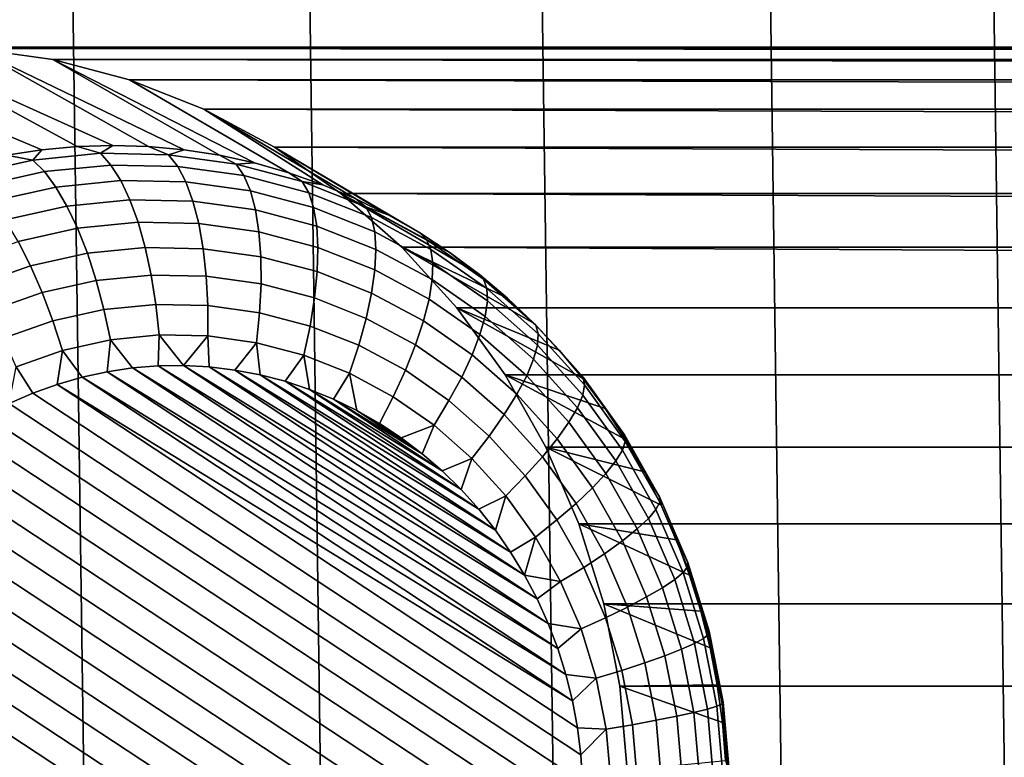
# Model space of a CAD drawing. Header units: metres. Extents: x -22 to 239, y -22 to 22.
# Tile 251 of 325: x 213 to 214.321, y 5.31 to 6.3. Entities that reach past the tile are written whole.
import ezdxf

# ---------------------------------------------------------------- set-up
doc = ezdxf.new("R2010")
doc.units = ezdxf.units.M
doc.layers.add('solid_10_151_033_XXX', color=7, linetype='CONTINUOUS')

msp = doc.modelspace()

# ---------------------------------------------------------------- linework, layer by layer
at = {"layer": 'solid_10_151_033_XXX'}
for points in [[(213.318314, -11.408838, 229.399719), (212.997879, 11.603481, 229.283081), (212.672134, 11.787946, 229.16452), (212.997879, -11.603481, 229.283081)], [(213.633255, -11.204146, 229.514343), (213.318314, 11.408838, 229.399719), (212.997879, 11.603481, 229.283081), (213.318314, -11.408838, 229.399719)], [(213.942337, -10.98961, 229.626846), (213.633255, 11.204146, 229.514343), (213.318314, 11.408838, 229.399719), (213.633255, -11.204146, 229.514343)], [(214.245285, -10.76545, 229.737106), (213.942337, 10.98961, 229.626846), (213.633255, 11.204146, 229.514343), (213.942337, -10.98961, 229.626846)], [(214.54187, -10.531833, 229.845047), (214.245285, 10.76545, 229.737106), (213.942337, 10.98961, 229.626846), (214.245285, -10.76545, 229.737106)], [(214.831848, -10.288918, 229.950592), (214.54187, 10.531833, 229.845047), (214.245285, 10.76545, 229.737106), (214.54187, -10.531833, 229.845047)], [(230.007507, 6.262797, 190.565781), (209.451569, 6.391063, 183.08403), (214.437057, 6.421983, 184.898605), (233.388245, 6.391066, 191.796265)], [(230.007507, 6.262797, 190.565781), (212.832291, 6.262797, 184.314514), (209.451569, 6.391063, 183.08403)], [(213.077057, 6.129403, 183.603241), (213.029327, 6.124959, 183.585861), (212.726379, 6.252228, 184.275955), (212.832291, 6.262797, 184.314514)], [(213.029327, 6.124959, 183.585861), (212.981934, 6.117571, 183.568619), (212.726379, 6.252228, 184.275955)], [(229.901291, 6.260681, 190.527115), (212.938507, 6.260681, 184.35318), (212.832291, 6.262797, 184.314514)], [(213.172821, 6.129403, 183.638092), (213.124939, 6.130886, 183.620667), (212.832291, 6.262797, 184.314514), (212.938507, 6.260681, 184.35318)], [(230.007507, 6.262797, 190.565781), (229.901291, 6.260681, 190.527115), (212.832291, 6.262797, 184.314514)], [(213.124939, 6.130886, 183.620667), (213.077057, 6.129403, 183.603241), (212.832291, 6.262797, 184.314514)], [(229.795761, 6.245895, 190.488708), (213.044037, 6.245895, 184.391586), (212.938507, 6.260681, 184.35318)], [(213.267944, 6.117571, 183.672714), (213.220535, 6.124959, 183.655457), (212.938507, 6.260681, 184.35318), (213.044037, 6.245895, 184.391586)], [(229.901291, 6.260681, 190.527115), (229.795761, 6.245895, 190.488708), (212.938507, 6.260681, 184.35318)], [(213.220535, 6.124959, 183.655457), (213.172821, 6.129403, 183.638092), (212.938507, 6.260681, 184.35318)], [(229.692688, 6.218688, 190.451187), (213.147125, 6.218688, 184.429108), (213.044037, 6.245895, 184.391586)], [(213.36113, 6.094068, 183.706635), (213.31485, 6.107262, 183.689789), (213.044037, 6.245895, 184.391586), (213.147125, 6.218688, 184.429108)], [(229.795761, 6.245895, 190.488708), (229.692688, 6.218688, 190.451187), (213.044037, 6.245895, 184.391586)], [(213.31485, 6.107262, 183.689789), (213.267944, 6.117571, 183.672714), (213.044037, 6.245895, 184.391586)], [(229.592911, 6.179294, 190.414886), (213.246887, 6.179294, 184.465408), (213.147125, 6.218688, 184.429108)], [(213.36113, 6.094068, 183.706635), (213.147125, 6.218688, 184.429108), (213.246887, 6.179294, 184.465408), (213.406601, 6.078033, 183.723175)], [(229.692688, 6.218688, 190.451187), (229.592911, 6.179294, 190.414886), (213.147125, 6.218688, 184.429108)], [(229.498032, 6.12832, 190.380341), (213.341782, 6.12832, 184.499954), (213.246887, 6.179294, 184.465408)], [(213.451126, 6.059211, 183.73938), (213.246887, 6.179294, 184.465408), (213.341782, 6.12832, 184.499954), (213.494537, 6.037667, 183.755188)], [(229.592911, 6.179294, 190.414886), (229.498032, 6.12832, 190.380341), (213.246887, 6.179294, 184.465408)], [(213.451126, 6.059211, 183.73938), (213.406601, 6.078033, 183.723175), (213.246887, 6.179294, 184.465408)], [(213.017502, 6.111084, 183.538345), (212.981934, 6.117571, 183.568619), (213.029327, 6.124959, 183.585861)], [(213.108383, 6.120154, 183.571426), (213.017502, 6.111084, 183.538345), (213.029327, 6.124959, 183.585861), (213.077057, 6.129403, 183.603241)], [(213.122223, 6.104468, 183.535126), (213.03299, 6.095563, 183.50264), (213.017502, 6.111084, 183.538345), (213.108383, 6.120154, 183.571426)], [(213.108383, 6.120154, 183.571426), (213.077057, 6.129403, 183.603241), (213.124939, 6.130886, 183.620667)], [(213.199661, 6.118338, 183.604645), (213.108383, 6.120154, 183.571426), (213.124939, 6.130886, 183.620667), (213.172821, 6.129403, 183.638092)], [(213.211838, 6.102684, 183.567734), (213.122223, 6.104468, 183.535126), (213.108383, 6.120154, 183.571426), (213.199661, 6.118338, 183.604645)], [(213.199661, 6.118338, 183.604645), (213.172821, 6.129403, 183.638092), (213.220535, 6.124959, 183.655457)], [(213.290161, 6.105658, 183.637589), (213.199661, 6.118338, 183.604645), (213.220535, 6.124959, 183.655457), (213.267944, 6.117571, 183.672714)], [(229.409103, 6.066358, 190.347977), (213.43071, 6.066358, 184.532318), (213.341782, 6.12832, 184.499954)], [(213.577469, 5.98671, 183.78537), (213.536697, 6.013472, 183.770538), (213.341782, 6.12832, 184.499954), (213.43071, 6.066358, 184.532318)], [(229.498032, 6.12832, 190.380341), (229.409103, 6.066358, 190.347977), (213.341782, 6.12832, 184.499954)], [(213.536697, 6.013472, 183.770538), (213.494537, 6.037667, 183.755188), (213.341782, 6.12832, 184.499954)], [(213.017502, 6.111084, 183.538345), (212.928146, 6.091243, 183.505814), (212.935013, 6.107262, 183.551544), (212.981934, 6.117571, 183.568619)], [(213.03299, 6.095563, 183.50264), (212.945251, 6.076081, 183.470703), (212.928146, 6.091243, 183.505814), (213.017502, 6.111084, 183.538345)], [(213.300705, 6.090235, 183.600082), (213.211838, 6.102684, 183.567734), (213.199661, 6.118338, 183.604645), (213.290161, 6.105658, 183.637589)], [(213.290161, 6.105658, 183.637589), (213.267944, 6.117571, 183.672714), (213.31485, 6.107262, 183.689789)], [(213.378754, 6.082274, 183.66983), (213.290161, 6.105658, 183.637589), (213.31485, 6.107262, 183.689789), (213.36113, 6.094068, 183.706635)], [(213.387695, 6.067275, 183.631744), (213.300705, 6.090235, 183.600082), (213.290161, 6.105658, 183.637589), (213.378754, 6.082274, 183.66983)], [(213.048325, 6.074841, 183.46962), (212.962753, 6.05584, 183.438477), (212.945251, 6.076081, 183.470703), (213.03299, 6.095563, 183.50264)], [(213.135376, 6.083528, 183.501297), (213.048325, 6.074841, 183.46962), (213.03299, 6.095563, 183.50264), (213.122223, 6.104468, 183.535126)], [(213.222778, 6.081788, 183.533112), (213.135376, 6.083528, 183.501297), (213.122223, 6.104468, 183.535126), (213.211838, 6.102684, 183.567734)], [(213.309448, 6.069644, 183.564667), (213.222778, 6.081788, 183.533112), (213.211838, 6.102684, 183.567734), (213.300705, 6.090235, 183.600082)], [(213.378754, 6.082274, 183.66983), (213.36113, 6.094068, 183.706635), (213.406601, 6.078033, 183.723175)], [(213.147568, 6.05774, 183.470612), (213.063232, 6.049325, 183.439926), (213.048325, 6.074841, 183.46962), (213.135376, 6.083528, 183.501297)], [(213.232254, 6.056055, 183.501434), (213.147568, 6.05774, 183.470612), (213.135376, 6.083528, 183.501297), (213.222778, 6.081788, 183.533112)], [(213.316223, 6.04429, 183.532013), (213.232254, 6.056055, 183.501434), (213.222778, 6.081788, 183.533112), (213.309448, 6.069644, 183.564667)], [(213.394302, 6.04725, 183.595551), (213.309448, 6.069644, 183.564667), (213.300705, 6.090235, 183.600082), (213.387695, 6.067275, 183.631744)], [(213.46434, 6.048481, 183.700989), (213.378754, 6.082274, 183.66983), (213.406601, 6.078033, 183.723175), (213.451126, 6.059211, 183.73938)], [(213.471725, 6.034094, 183.662338), (213.387695, 6.067275, 183.631744), (213.378754, 6.082274, 183.66983), (213.46434, 6.048481, 183.700989)], [(213.063232, 6.049325, 183.439926), (212.980316, 6.030913, 183.409744), (212.962753, 6.05584, 183.438477), (213.048325, 6.074841, 183.46962)], [(213.398438, 6.022592, 183.561935), (213.316223, 6.04429, 183.532013), (213.309448, 6.069644, 183.564667), (213.394302, 6.04725, 183.595551)], [(213.476257, 6.014887, 183.625381), (213.394302, 6.04725, 183.595551), (213.387695, 6.067275, 183.631744), (213.471725, 6.034094, 183.662338)], [(229.327164, 5.994111, 190.318146), (213.51265, 5.994111, 184.562149), (213.43071, 6.066358, 184.532318)], [(213.654297, 5.92585, 183.813339), (213.616714, 5.957469, 183.799652), (213.43071, 6.066358, 184.532318), (213.51265, 5.994111, 184.562149)], [(229.409103, 6.066358, 190.347977), (229.327164, 5.994111, 190.318146), (213.43071, 6.066358, 184.532318)], [(213.616714, 5.957469, 183.799652), (213.577469, 5.98671, 183.78537), (213.43071, 6.066358, 184.532318)], [(213.158569, 6.02761, 183.443665), (213.077408, 6.01951, 183.414124), (213.063232, 6.049325, 183.439926), (213.147568, 6.05774, 183.470612)], [(213.240082, 6.025988, 183.473328), (213.158569, 6.02761, 183.443665), (213.147568, 6.05774, 183.470612), (213.232254, 6.056055, 183.501434)], [(213.320908, 6.014664, 183.502762), (213.240082, 6.025988, 183.473328), (213.232254, 6.056055, 183.501434), (213.316223, 6.04429, 183.532013)], [(213.46434, 6.048481, 183.700989), (213.451126, 6.059211, 183.73938), (213.494537, 6.037667, 183.755188)], [(213.077408, 6.01951, 183.414124), (212.997589, 6.00179, 183.385071), (212.980316, 6.030913, 183.409744), (213.063232, 6.049325, 183.439926)], [(213.40004, 5.99378, 183.531555), (213.320908, 6.014664, 183.502762), (213.316223, 6.04429, 183.532013), (213.398438, 6.022592, 183.561935)], [(213.477859, 5.991235, 183.590836), (213.398438, 6.022592, 183.561935), (213.394302, 6.04725, 183.595551), (213.476257, 6.014887, 183.625381)], [(213.545837, 6.004703, 183.730637), (213.46434, 6.048481, 183.700989), (213.494537, 6.037667, 183.755188), (213.536697, 6.013472, 183.770538)], [(213.551743, 5.991109, 183.691452), (213.471725, 6.034094, 183.662338), (213.46434, 6.048481, 183.700989), (213.545837, 6.004703, 183.730637)], [(213.168182, 5.993724, 183.420975), (213.090561, 5.985979, 183.392731), (213.077408, 6.01951, 183.414124), (213.158569, 6.02761, 183.443665)], [(213.246124, 5.992173, 183.449341), (213.168182, 5.993724, 183.420975), (213.158569, 6.02761, 183.443665), (213.240082, 6.025988, 183.473328)], [(213.32341, 5.981345, 183.477478), (213.246124, 5.992173, 183.449341), (213.240082, 6.025988, 183.473328), (213.320908, 6.014664, 183.502762)], [(213.554306, 5.972961, 183.653778), (213.476257, 6.014887, 183.625381), (213.471725, 6.034094, 183.662338), (213.551743, 5.991109, 183.691452)], [(213.090561, 5.985979, 183.392731), (213.014252, 5.969035, 183.36496), (212.997589, 6.00179, 183.385071), (213.077408, 6.01951, 183.414124)], [(213.399063, 5.961377, 183.50502), (213.32341, 5.981345, 183.477478), (213.320908, 6.014664, 183.502762), (213.40004, 5.99378, 183.531555)], [(213.476471, 5.963599, 183.559372), (213.40004, 5.99378, 183.531555), (213.398438, 6.022592, 183.561935), (213.477859, 5.991235, 183.590836)], [(213.553467, 5.950613, 183.618347), (213.477859, 5.991235, 183.590836), (213.476257, 6.014887, 183.625381), (213.554306, 5.972961, 183.653778)], [(213.545837, 6.004703, 183.730637), (213.536697, 6.013472, 183.770538), (213.577469, 5.98671, 183.78537)], [(213.014252, 5.969035, 183.36496), (212.940216, 5.943106, 183.338013), (212.920151, 5.974671, 183.356888), (212.997589, 6.00179, 183.385071)], [(213.622208, 5.951491, 183.758438), (213.545837, 6.004703, 183.730637), (213.577469, 5.98671, 183.78537)], [(213.626724, 5.938861, 183.71875), (213.551743, 5.991109, 183.691452), (213.545837, 6.004703, 183.730637), (213.622208, 5.951491, 183.758438)], [(213.176193, 5.956743, 183.403), (213.102463, 5.949386, 183.37616), (213.090561, 5.985979, 183.392731), (213.168182, 5.993724, 183.420975)], [(213.250229, 5.955269, 183.429947), (213.176193, 5.956743, 183.403), (213.168182, 5.993724, 183.420975), (213.246124, 5.992173, 183.449341)], [(213.323654, 5.944983, 183.456665), (213.250229, 5.955269, 183.429947), (213.246124, 5.992173, 183.449341), (213.32341, 5.981345, 183.477478)], [(213.472153, 5.932519, 183.531616), (213.399063, 5.961377, 183.50502), (213.40004, 5.99378, 183.531555), (213.476471, 5.963599, 183.559372)], [(213.549255, 5.924501, 183.585861), (213.476471, 5.963599, 183.559372), (213.477859, 5.991235, 183.590836), (213.553467, 5.950613, 183.618347)], [(229.253479, 5.912714, 190.291336), (213.586334, 5.912714, 184.588959), (213.51265, 5.994111, 184.562149)], [(213.723953, 5.855912, 183.838684), (213.690079, 5.89196, 183.826355), (213.51265, 5.994111, 184.562149), (213.586334, 5.912714, 184.588959)], [(229.327164, 5.994111, 190.318146), (229.253479, 5.912714, 190.291336), (213.51265, 5.994111, 184.562149)], [(213.690079, 5.89196, 183.826355), (213.654297, 5.92585, 183.813339), (213.51265, 5.994111, 184.562149)], [(213.627441, 5.922, 183.680405), (213.554306, 5.972961, 183.653778), (213.551743, 5.991109, 183.691452), (213.626724, 5.938861, 183.71875)], [(213.622208, 5.951491, 183.758438), (213.577469, 5.98671, 183.78537), (213.616714, 5.957469, 183.799652)], [(213.102463, 5.949386, 183.37616), (213.029968, 5.93329, 183.349777), (213.014252, 5.969035, 183.36496), (213.090561, 5.985979, 183.392731)], [(213.395523, 5.926014, 183.482834), (213.323654, 5.944983, 183.456665), (213.32341, 5.981345, 183.477478), (213.399063, 5.961377, 183.50502)], [(213.029968, 5.93329, 183.349777), (212.959641, 5.908657, 183.324173), (212.940216, 5.943106, 183.338013), (213.014252, 5.969035, 183.36496)], [(213.464951, 5.8986, 183.508102), (213.395523, 5.926014, 183.482834), (213.399063, 5.961377, 183.50502), (213.472153, 5.932519, 183.531616)], [(213.541733, 5.895135, 183.556946), (213.472153, 5.932519, 183.531616), (213.476471, 5.963599, 183.559372), (213.549255, 5.924501, 183.585861)], [(213.624329, 5.901237, 183.64415), (213.553467, 5.950613, 183.618347), (213.554306, 5.972961, 183.653778), (213.627441, 5.922, 183.680405)], [(213.112869, 5.910443, 183.364746), (213.044449, 5.895249, 183.339828), (213.029968, 5.93329, 183.349777), (213.102463, 5.949386, 183.37616)], [(213.182465, 5.917388, 183.390076), (213.112869, 5.910443, 183.364746), (213.102463, 5.949386, 183.37616), (213.176193, 5.956743, 183.403)], [(213.252365, 5.915998, 183.415512), (213.182465, 5.917388, 183.390076), (213.176193, 5.956743, 183.403), (213.250229, 5.955269, 183.429947)], [(213.321671, 5.906288, 183.440735), (213.252365, 5.915998, 183.415512), (213.250229, 5.955269, 183.429947), (213.323654, 5.944983, 183.456665)], [(213.617462, 5.876978, 183.610687), (213.549255, 5.924501, 183.585861), (213.553467, 5.950613, 183.618347), (213.624329, 5.901237, 183.64415)], [(213.622208, 5.951491, 183.758438), (213.616714, 5.957469, 183.799652), (213.654297, 5.92585, 183.813339)], [(213.692505, 5.889513, 183.784027), (213.622208, 5.951491, 183.758438), (213.654297, 5.92585, 183.813339)], [(213.695755, 5.878007, 183.743866), (213.626724, 5.938861, 183.71875), (213.622208, 5.951491, 183.758438), (213.692505, 5.889513, 183.784027)], [(213.389511, 5.888381, 183.465424), (213.321671, 5.906288, 183.440735), (213.323654, 5.944983, 183.456665), (213.395523, 5.926014, 183.482834)], [(213.694763, 5.862645, 183.70491), (213.627441, 5.922, 183.680405), (213.626724, 5.938861, 183.71875), (213.695755, 5.878007, 183.743866)], [(213.044449, 5.895249, 183.339828), (212.978043, 5.871997, 183.315659), (212.959641, 5.908657, 183.324173), (213.029968, 5.93329, 183.349777)], [(213.455048, 5.862504, 183.489288), (213.389511, 5.888381, 183.465424), (213.395523, 5.926014, 183.482834), (213.464951, 5.8986, 183.508102)], [(213.531067, 5.863086, 183.532166), (213.464951, 5.8986, 183.508102), (213.472153, 5.932519, 183.531616), (213.541733, 5.895135, 183.556946)], [(213.606949, 5.849694, 183.580688), (213.541733, 5.895135, 183.556946), (213.549255, 5.924501, 183.585861), (213.617462, 5.876978, 183.610687)], [(213.68956, 5.843729, 183.667892), (213.624329, 5.901237, 183.64415), (213.627441, 5.922, 183.680405), (213.694763, 5.862645, 183.70491)], [(213.692505, 5.889513, 183.784027), (213.654297, 5.92585, 183.813339), (213.690079, 5.89196, 183.826355)], [(213.121582, 5.869912, 183.358688), (213.057373, 5.855657, 183.335312), (213.044449, 5.895249, 183.339828), (213.112869, 5.910443, 183.364746)], [(213.186874, 5.876428, 183.382446), (213.121582, 5.869912, 183.358688), (213.112869, 5.910443, 183.364746), (213.182465, 5.917388, 183.390076)], [(213.252441, 5.875123, 183.406311), (213.186874, 5.876428, 183.382446), (213.182465, 5.917388, 183.390076), (213.252365, 5.915998, 183.415512)], [(213.317474, 5.866013, 183.429977), (213.252441, 5.875123, 183.406311), (213.252365, 5.915998, 183.415512), (213.321671, 5.906288, 183.440735)], [(229.253479, 5.912714, 190.291336), (229.188675, 5.822847, 190.267746), (213.651123, 5.822847, 184.612549), (213.586334, 5.912714, 184.588959)], [(213.785507, 5.777841, 183.861099), (213.755798, 5.81783, 183.850281), (213.586334, 5.912714, 184.588959), (213.651123, 5.822847, 184.612549)], [(213.755798, 5.81783, 183.850281), (213.723953, 5.855912, 183.838684), (213.586334, 5.912714, 184.588959)], [(213.057373, 5.855657, 183.335312), (212.995071, 5.833841, 183.312637), (212.978043, 5.871997, 183.315659), (213.044449, 5.895249, 183.339828)], [(213.381119, 5.849213, 183.453156), (213.317474, 5.866013, 183.429977), (213.321671, 5.906288, 183.440735), (213.389511, 5.888381, 183.465424)], [(213.517456, 5.82898, 183.511993), (213.455048, 5.862504, 183.489288), (213.464951, 5.8986, 183.508102), (213.531067, 5.863086, 183.532166)], [(213.593018, 5.819919, 183.554703), (213.531067, 5.863086, 183.532166), (213.541733, 5.895135, 183.556946), (213.606949, 5.849694, 183.580688)], [(213.680237, 5.821626, 183.633545), (213.617462, 5.876978, 183.610687), (213.624329, 5.901237, 183.64415), (213.68956, 5.843729, 183.667892)], [(213.442612, 5.824934, 183.475525), (213.381119, 5.849213, 183.453156), (213.389511, 5.888381, 183.465424), (213.455048, 5.862504, 183.489288)], [(213.692505, 5.889513, 183.784027), (213.690079, 5.89196, 183.826355), (213.723953, 5.855912, 183.838684)], [(213.755829, 5.819551, 183.807068), (213.692505, 5.889513, 183.784027), (213.723953, 5.855912, 183.838684)], [(213.757935, 5.809311, 183.766495), (213.695755, 5.878007, 183.743866), (213.692505, 5.889513, 183.784027), (213.755829, 5.819551, 183.807068)], [(213.117096, 5.827019, 183.353989), (213.083405, 5.819678, 183.341736), (213.057373, 5.855657, 183.335312), (213.121582, 5.869912, 183.358688)], [(213.151123, 5.832087, 183.366379), (213.117096, 5.827019, 183.353989), (213.121582, 5.869912, 183.358688)], [(213.18541, 5.834867, 183.37886), (213.151123, 5.832087, 183.366379), (213.121582, 5.869912, 183.358688), (213.186874, 5.876428, 183.382446)], [(213.219818, 5.835343, 183.391388), (213.18541, 5.834867, 183.37886), (213.186874, 5.876428, 183.382446)], [(213.219818, 5.835343, 183.391388), (213.186874, 5.876428, 183.382446), (213.252441, 5.875123, 183.406311)], [(213.254196, 5.833511, 183.4039), (213.219818, 5.835343, 183.391388), (213.252441, 5.875123, 183.406311)], [(213.288452, 5.82937, 183.416367), (213.254196, 5.833511, 183.4039), (213.252441, 5.875123, 183.406311), (213.317474, 5.866013, 183.429977)], [(213.666977, 5.796769, 183.602524), (213.606949, 5.849694, 183.580688), (213.617462, 5.876978, 183.610687), (213.680237, 5.821626, 183.633545)], [(213.755417, 5.795642, 183.726974), (213.694763, 5.862645, 183.70491), (213.695755, 5.878007, 183.743866), (213.757935, 5.809311, 183.766495)], [(213.050186, 5.81008, 183.329636), (213.017548, 5.798253, 183.317764), (212.995071, 5.833841, 183.312637), (213.057373, 5.855657, 183.335312)], [(213.083405, 5.819678, 183.341736), (213.050186, 5.81008, 183.329636), (213.057373, 5.855657, 183.335312)], [(213.322403, 5.822932, 183.428726), (213.288452, 5.82937, 183.416367), (213.317474, 5.866013, 183.429977)], [(213.355896, 5.81423, 183.440903), (213.322403, 5.822932, 183.428726), (213.317474, 5.866013, 183.429977), (213.381119, 5.849213, 183.453156)], [(213.50116, 5.793482, 183.496841), (213.442612, 5.824934, 183.475525), (213.455048, 5.862504, 183.489288), (213.517456, 5.82898, 183.511993)], [(213.575928, 5.788232, 183.533279), (213.517456, 5.82898, 183.511993), (213.531067, 5.863086, 183.532166), (213.593018, 5.819919, 183.554703)], [(213.748322, 5.77881, 183.68927), (213.68956, 5.843729, 183.667892), (213.694763, 5.862645, 183.70491), (213.755417, 5.795642, 183.726974)], [(213.755829, 5.819551, 183.807068), (213.723953, 5.855912, 183.838684), (213.755798, 5.81783, 183.850281)], [(213.388809, 5.803292, 183.452896), (213.355896, 5.81423, 183.440903), (213.381119, 5.849213, 183.453156)], [(213.42099, 5.790172, 183.4646), (213.388809, 5.803292, 183.452896), (213.381119, 5.849213, 183.453156), (213.442612, 5.824934, 183.475525)], [(213.65004, 5.769641, 183.57547), (213.593018, 5.819919, 183.554703), (213.606949, 5.849694, 183.580688), (213.666977, 5.796769, 183.602524)], [(213.736801, 5.759143, 183.654129), (213.680237, 5.821626, 183.633545), (213.68956, 5.843729, 183.667892), (213.748322, 5.77881, 183.68927)], [(213.017548, 5.798253, 183.317764), (212.985626, 5.784235, 183.306137), (212.995071, 5.833841, 183.312637)], [(213.721954, 5.455391, 183.574142), (213.117096, 5.827019, 183.353989), (213.151123, 5.832087, 183.366379)], [(213.709061, 5.489291, 183.569458), (213.151123, 5.832087, 183.366379), (213.18541, 5.834867, 183.37886)], [(213.721954, 5.455391, 183.574142), (213.151123, 5.832087, 183.366379), (213.709061, 5.489291, 183.569458)], [(213.694183, 5.522281, 183.564041), (213.18541, 5.834867, 183.37886), (213.219818, 5.835343, 183.391388)], [(213.709061, 5.489291, 183.569458), (213.18541, 5.834867, 183.37886), (213.694183, 5.522281, 183.564041)], [(213.677368, 5.554221, 183.557922), (213.219818, 5.835343, 183.391388), (213.254196, 5.833511, 183.4039)], [(213.694183, 5.522281, 183.564041), (213.219818, 5.835343, 183.391388), (213.677368, 5.554221, 183.557922)], [(213.658691, 5.584993, 183.551117), (213.254196, 5.833511, 183.4039), (213.288452, 5.82937, 183.416367)], [(213.677368, 5.554221, 183.557922), (213.254196, 5.833511, 183.4039), (213.658691, 5.584993, 183.551117)], [(213.638184, 5.614494, 183.543655), (213.288452, 5.82937, 183.416367), (213.322403, 5.822932, 183.428726)], [(213.658691, 5.584993, 183.551117), (213.288452, 5.82937, 183.416367), (213.638184, 5.614494, 183.543655)], [(213.55603, 5.755252, 183.516815), (213.50116, 5.793482, 183.496841), (213.517456, 5.82898, 183.511993), (213.575928, 5.788232, 183.533279)], [(213.741623, 5.385253, 183.581299), (213.050186, 5.81008, 183.329636), (213.083405, 5.819678, 183.341736)], [(213.732819, 5.420679, 183.578094), (213.083405, 5.819678, 183.341736), (213.117096, 5.827019, 183.353989)], [(213.741623, 5.385253, 183.581299), (213.083405, 5.819678, 183.341736), (213.732819, 5.420679, 183.578094)], [(213.732819, 5.420679, 183.578094), (213.117096, 5.827019, 183.353989), (213.721954, 5.455391, 183.574142)], [(213.615967, 5.642561, 183.535568), (213.322403, 5.822932, 183.428726), (213.355896, 5.81423, 183.440903)], [(213.638184, 5.614494, 183.543655), (213.322403, 5.822932, 183.428726), (213.615967, 5.642561, 183.535568)], [(213.452316, 5.77493, 183.475998), (213.42099, 5.790172, 183.4646), (213.442612, 5.824934, 183.475525)], [(213.482681, 5.757611, 183.487061), (213.452316, 5.77493, 183.475998), (213.442612, 5.824934, 183.475525), (213.50116, 5.793482, 183.496841)], [(213.629761, 5.740772, 183.552872), (213.575928, 5.788232, 183.533279), (213.593018, 5.819919, 183.554703), (213.65004, 5.769641, 183.57547)], [(229.188675, 5.822847, 190.267746), (229.13385, 5.726017, 190.247787), (213.705963, 5.726017, 184.632507), (213.651123, 5.822847, 184.612549)], [(213.838135, 5.692693, 183.880249), (213.812988, 5.736082, 183.871094), (213.651123, 5.822847, 184.612549), (213.705963, 5.726017, 184.632507)], [(213.812988, 5.736082, 183.871094), (213.785507, 5.777841, 183.861099), (213.651123, 5.822847, 184.612549)], [(213.721054, 5.737024, 183.622208), (213.666977, 5.796769, 183.602524), (213.680237, 5.821626, 183.633545), (213.736801, 5.759143, 183.654129)], [(213.755829, 5.819551, 183.807068), (213.755798, 5.81783, 183.850281), (213.785507, 5.777841, 183.861099)], [(213.811401, 5.742482, 183.827301), (213.755829, 5.819551, 183.807068), (213.785507, 5.777841, 183.861099)], [(213.8125, 5.733639, 183.786362), (213.757935, 5.809311, 183.766495), (213.755829, 5.819551, 183.807068), (213.811401, 5.742482, 183.827301)], [(213.752869, 5.312836, 183.585403), (213.017548, 5.798253, 183.317764), (213.050186, 5.81008, 183.329636), (213.748322, 5.349261, 183.58374)], [(213.748322, 5.349261, 183.58374), (213.050186, 5.81008, 183.329636), (213.741623, 5.385253, 183.581299)], [(213.592148, 5.669075, 183.526901), (213.355896, 5.81423, 183.440903), (213.388809, 5.803292, 183.452896)], [(213.615967, 5.642561, 183.535568), (213.355896, 5.81423, 183.440903), (213.592148, 5.669075, 183.526901)], [(213.566788, 5.693946, 183.51767), (213.388809, 5.803292, 183.452896), (213.42099, 5.790172, 183.4646)], [(213.592148, 5.669075, 183.526901), (213.388809, 5.803292, 183.452896), (213.566788, 5.693946, 183.51767)], [(213.80864, 5.721835, 183.746353), (213.755417, 5.795642, 183.726974), (213.757935, 5.809311, 183.766495), (213.8125, 5.733639, 183.786362)], [(213.755249, 5.27611, 183.586258), (212.985626, 5.784235, 183.306137), (213.017548, 5.798253, 183.317764), (213.752869, 5.312836, 183.585403)], [(213.540009, 5.717046, 183.507919), (213.42099, 5.790172, 183.4646), (213.452316, 5.77493, 183.475998)], [(213.566788, 5.693946, 183.51767), (213.42099, 5.790172, 183.4646), (213.540009, 5.717046, 183.507919)], [(213.511948, 5.738289, 183.497711), (213.482681, 5.757611, 183.487061), (213.50116, 5.793482, 183.496841), (213.55603, 5.755252, 183.516815)], [(213.606522, 5.710724, 183.535187), (213.55603, 5.755252, 183.516815), (213.575928, 5.788232, 183.533279), (213.629761, 5.740772, 183.552872)], [(213.701416, 5.712885, 183.594162), (213.65004, 5.769641, 183.57547), (213.666977, 5.796769, 183.602524), (213.721054, 5.737024, 183.622208)], [(213.799881, 5.707298, 183.708038), (213.748322, 5.77881, 183.68927), (213.755417, 5.795642, 183.726974), (213.80864, 5.721835, 183.746353)], [(213.755447, 5.239326, 183.586334), (212.954544, 5.768068, 183.29483), (212.985626, 5.784235, 183.306137), (213.755249, 5.27611, 183.586258)], [(213.511948, 5.738289, 183.497711), (213.452316, 5.77493, 183.475998), (213.482681, 5.757611, 183.487061)], [(213.540009, 5.717046, 183.507919), (213.452316, 5.77493, 183.475998), (213.511948, 5.738289, 183.497711)], [(213.786423, 5.690313, 183.67218), (213.736801, 5.759143, 183.654129), (213.748322, 5.77881, 183.68927), (213.799881, 5.707298, 183.708038)], [(213.811401, 5.742482, 183.827301), (213.785507, 5.777841, 183.861099), (213.812988, 5.736082, 183.871094)], [(213.753448, 5.202659, 183.585617), (212.924515, 5.749851, 183.283905), (212.954544, 5.768068, 183.29483), (213.755447, 5.239326, 183.586334)], [(213.678253, 5.687196, 183.570526), (213.629761, 5.740772, 183.552872), (213.65004, 5.769641, 183.57547), (213.701416, 5.712885, 183.594162)], [(213.749298, 5.166264, 183.584091), (212.895676, 5.729683, 183.273407), (212.924515, 5.749851, 183.283905), (213.753448, 5.202659, 183.585617)], [(213.540009, 5.717046, 183.507919), (213.511948, 5.738289, 183.497711), (213.55603, 5.755252, 183.516815)], [(213.566788, 5.693946, 183.51767), (213.540009, 5.717046, 183.507919), (213.55603, 5.755252, 183.516815), (213.606522, 5.710724, 183.535187)], [(213.768509, 5.671211, 183.639481), (213.721054, 5.737024, 183.622208), (213.736801, 5.759143, 183.654129), (213.786423, 5.690313, 183.67218)], [(213.652023, 5.66046, 183.551758), (213.606522, 5.710724, 183.535187), (213.629761, 5.740772, 183.552872), (213.678253, 5.687196, 183.570526)], [(213.74649, 5.650364, 183.610565), (213.701416, 5.712885, 183.594162), (213.721054, 5.737024, 183.622208), (213.768509, 5.671211, 183.639481)], [(213.858505, 5.659276, 183.844452), (213.811401, 5.742482, 183.827301), (213.812988, 5.736082, 183.871094), (213.838135, 5.692693, 183.880249)], [(213.858749, 5.651941, 183.803192), (213.8125, 5.733639, 183.786362), (213.811401, 5.742482, 183.827301), (213.858505, 5.659276, 183.844452)], [(213.743027, 5.130374, 183.581818), (212.868134, 5.707655, 183.263382), (212.895676, 5.729683, 183.273407), (213.749298, 5.166264, 183.584091)], [(229.13385, 5.726017, 190.247787), (229.089493, 5.623117, 190.231644), (213.75032, 5.623117, 184.648651), (213.705963, 5.726017, 184.632507)], [(213.881119, 5.601619, 183.895889), (213.86087, 5.647821, 183.888519), (213.705963, 5.726017, 184.632507), (213.75032, 5.623117, 184.648651)], [(213.86087, 5.647821, 183.888519), (213.838135, 5.692693, 183.880249), (213.705963, 5.726017, 184.632507)], [(213.85376, 5.642149, 183.762772), (213.80864, 5.721835, 183.746353), (213.8125, 5.733639, 183.786362), (213.858749, 5.651941, 183.803192)], [(213.592148, 5.669075, 183.526901), (213.566788, 5.693946, 183.51767), (213.606522, 5.710724, 183.535187)], [(213.615967, 5.642561, 183.535568), (213.592148, 5.669075, 183.526901), (213.606522, 5.710724, 183.535187), (213.652023, 5.66046, 183.551758)], [(213.72081, 5.62818, 183.586014), (213.678253, 5.687196, 183.570526), (213.701416, 5.712885, 183.594162), (213.74649, 5.650364, 183.610565)], [(213.843597, 5.630092, 183.723953), (213.799881, 5.707298, 183.708038), (213.80864, 5.721835, 183.746353), (213.85376, 5.642149, 183.762772)], [(213.734695, 5.095158, 183.578781), (212.842056, 5.683928, 183.253891), (212.868134, 5.707655, 183.263382), (213.743027, 5.130374, 183.581818)], [(213.828506, 5.616003, 183.6875), (213.786423, 5.690313, 183.67218), (213.799881, 5.707298, 183.708038), (213.843597, 5.630092, 183.723953)], [(213.72438, 5.060751, 183.575027), (212.817566, 5.658647, 183.24498), (212.842056, 5.683928, 183.253891), (213.734695, 5.095158, 183.578781)], [(213.691956, 5.60509, 183.566284), (213.652023, 5.66046, 183.551758), (213.678253, 5.687196, 183.570526), (213.72081, 5.62818, 183.586014)], [(213.808746, 5.600158, 183.654129), (213.768509, 5.671211, 183.639481), (213.786423, 5.690313, 183.67218), (213.828506, 5.616003, 183.6875)], [(213.858505, 5.659276, 183.844452), (213.838135, 5.692693, 183.880249), (213.86087, 5.647821, 183.888519)], [(213.784714, 5.582866, 183.624481), (213.74649, 5.650364, 183.610565), (213.768509, 5.671211, 183.639481), (213.808746, 5.600158, 183.654129)], [(213.712158, 5.027343, 183.570587), (212.794724, 5.631932, 183.236664), (212.817566, 5.658647, 183.24498), (213.72438, 5.060751, 183.575027)], [(213.638184, 5.614494, 183.543655), (213.615967, 5.642561, 183.535568), (213.652023, 5.66046, 183.551758)], [(213.658691, 5.584993, 183.551117), (213.638184, 5.614494, 183.543655), (213.652023, 5.66046, 183.551758), (213.691956, 5.60509, 183.566284)], [(213.896576, 5.570981, 183.858307), (213.858505, 5.659276, 183.844452), (213.86087, 5.647821, 183.888519), (213.881119, 5.601619, 183.895889)], [(213.896133, 5.565246, 183.816803), (213.858749, 5.651941, 183.803192), (213.858505, 5.659276, 183.844452), (213.896576, 5.570981, 183.858307)], [(213.756882, 5.564464, 183.599136), (213.72081, 5.62818, 183.586014), (213.74649, 5.650364, 183.610565), (213.784714, 5.582866, 183.624481)], [(213.890198, 5.55759, 183.776031), (213.85376, 5.642149, 183.762772), (213.858749, 5.651941, 183.803192), (213.896133, 5.565246, 183.816803)], [(213.698181, 4.995081, 183.565491), (212.773636, 5.603974, 183.228989), (212.794724, 5.631932, 183.236664), (213.712158, 5.027343, 183.570587)], [(213.862488, 5.537147, 183.699875), (213.828506, 5.616003, 183.6875), (213.843597, 5.630092, 183.723953), (213.878922, 5.548162, 183.736801)], [(213.878922, 5.548162, 183.736801), (213.843597, 5.630092, 183.723953), (213.85376, 5.642149, 183.762772), (213.890198, 5.55759, 183.776031)], [(213.7258, 5.545311, 183.578598), (213.691956, 5.60509, 183.566284), (213.72081, 5.62818, 183.586014), (213.756882, 5.564464, 183.599136)], [(229.089493, 5.623117, 190.231644), (229.056259, 5.515649, 190.219559), (213.783554, 5.515649, 184.660736), (213.75032, 5.623117, 184.648651)], [(213.913864, 5.50585, 183.907806), (213.898804, 5.554242, 183.902328), (213.75032, 5.623117, 184.648651), (213.783554, 5.515649, 184.660736)], [(213.898804, 5.554242, 183.902328), (213.881119, 5.601619, 183.895889), (213.75032, 5.623117, 184.648651)], [(213.682495, 4.964028, 183.559784), (212.754379, 5.574962, 183.22197), (212.773636, 5.603974, 183.228989), (213.698181, 4.995081, 183.565491)], [(213.677368, 5.554221, 183.557922), (213.658691, 5.584993, 183.551117), (213.691956, 5.60509, 183.566284)], [(213.677368, 5.554221, 183.557922), (213.691956, 5.60509, 183.566284), (213.7258, 5.545311, 183.578598)], [(213.841248, 5.524758, 183.665955), (213.808746, 5.600158, 183.654129), (213.828506, 5.616003, 183.6875), (213.862488, 5.537147, 183.699875)], [(213.815598, 5.511238, 183.635727), (213.784714, 5.582866, 183.624481), (213.808746, 5.600158, 183.654129), (213.841248, 5.524758, 183.665955)], [(213.896576, 5.570981, 183.858307), (213.881119, 5.601619, 183.895889), (213.898804, 5.554242, 183.902328)], [(213.786041, 5.49685, 183.609756), (213.756882, 5.564464, 183.599136), (213.784714, 5.582866, 183.624481), (213.815598, 5.511238, 183.635727)], [(213.66507, 4.934038, 183.553436), (212.736954, 5.544971, 183.215637), (212.754379, 5.574962, 183.22197), (213.682495, 4.964028, 183.559784)], [(213.753143, 5.481875, 183.588562), (213.7258, 5.545311, 183.578598), (213.756882, 5.564464, 183.599136), (213.786041, 5.49685, 183.609756)], [(213.917526, 5.469218, 183.78598), (213.890198, 5.55759, 183.776031), (213.896133, 5.565246, 183.816803), (213.924149, 5.474642, 183.826996)], [(213.924149, 5.474642, 183.826996), (213.896133, 5.565246, 183.816803), (213.896576, 5.570981, 183.858307), (213.92511, 5.478704, 183.868683)], [(213.92511, 5.478704, 183.868683), (213.896576, 5.570981, 183.858307), (213.898804, 5.554242, 183.902328), (213.913864, 5.50585, 183.907806)], [(213.694183, 5.522281, 183.564041), (213.677368, 5.554221, 183.557922), (213.7258, 5.545311, 183.578598)], [(213.905396, 5.462539, 183.746445), (213.878922, 5.548162, 183.736801), (213.890198, 5.55759, 183.776031), (213.917526, 5.469218, 183.78598)], [(213.645798, 4.905026, 183.546432), (212.721252, 5.513919, 183.209915), (212.736954, 5.544971, 183.215637), (213.66507, 4.934038, 183.553436)], [(213.709061, 5.489291, 183.569458), (213.694183, 5.522281, 183.564041), (213.7258, 5.545311, 183.578598), (213.753143, 5.481875, 183.588562)], [(213.865616, 5.445959, 183.67482), (213.841248, 5.524758, 183.665955), (213.862488, 5.537147, 183.699875), (213.88797, 5.454736, 183.709152)], [(213.88797, 5.454736, 183.709152), (213.862488, 5.537147, 183.699875), (213.878922, 5.548162, 183.736801), (213.905396, 5.462539, 183.746445)], [(213.838745, 5.436381, 183.64415), (213.815598, 5.511238, 183.635727), (213.841248, 5.524758, 183.665955), (213.865616, 5.445959, 183.67482)], [(213.624725, 4.877068, 183.538757), (212.707275, 5.481658, 183.204834), (212.721252, 5.513919, 183.209915), (213.645798, 4.905026, 183.546432)], [(229.056259, 5.515649, 190.219559), (229.034546, 5.404896, 190.211655), (213.805267, 5.404896, 184.66864), (213.783554, 5.515649, 184.660736)], [(213.935959, 5.406683, 183.915848), (213.92627, 5.456608, 183.912323), (213.783554, 5.515649, 184.660736), (213.805267, 5.404896, 184.66864)], [(213.92627, 5.456608, 183.912323), (213.913864, 5.50585, 183.907806), (213.783554, 5.515649, 184.660736)], [(213.807877, 5.426188, 183.617706), (213.786041, 5.49685, 183.609756), (213.815598, 5.511238, 183.635727), (213.838745, 5.436381, 183.64415)], [(213.92511, 5.478704, 183.868683), (213.913864, 5.50585, 183.907806), (213.92627, 5.456608, 183.912323)], [(213.721954, 5.455391, 183.574142), (213.709061, 5.489291, 183.569458), (213.753143, 5.481875, 183.588562)], [(213.773636, 5.415579, 183.596024), (213.753143, 5.481875, 183.588562), (213.786041, 5.49685, 183.609756), (213.807877, 5.426188, 183.617706)], [(213.601883, 4.850353, 183.530441), (212.695068, 5.448248, 183.200394), (212.707275, 5.481658, 183.204834), (213.624725, 4.877068, 183.538757)], [(213.732819, 5.420679, 183.578094), (213.721954, 5.455391, 183.574142), (213.753143, 5.481875, 183.588562), (213.773636, 5.415579, 183.596024)], [(213.935379, 5.378147, 183.79248), (213.917526, 5.469218, 183.78598), (213.924149, 5.474642, 183.826996), (213.942444, 5.38127, 183.833664)], [(213.942444, 5.38127, 183.833664), (213.924149, 5.474642, 183.826996), (213.92511, 5.478704, 183.868683), (213.943756, 5.383609, 183.875473)], [(213.943756, 5.383609, 183.875473), (213.92511, 5.478704, 183.868683), (213.92627, 5.456608, 183.912323), (213.935959, 5.406683, 183.915848)], [(213.904633, 5.369807, 183.71521), (213.88797, 5.454736, 183.709152), (213.905396, 5.462539, 183.746445), (213.922699, 5.3743, 183.752747)], [(213.922699, 5.3743, 183.752747), (213.905396, 5.462539, 183.746445), (213.917526, 5.469218, 183.78598), (213.935379, 5.378147, 183.79248)], [(213.577393, 4.825072, 183.52153), (212.684753, 5.413842, 183.19664), (212.695068, 5.448248, 183.200394), (213.601883, 4.850353, 183.530441)], [(213.853867, 5.359237, 183.649643), (213.838745, 5.436381, 183.64415), (213.865616, 5.445959, 183.67482), (213.881531, 5.364753, 183.680618)], [(213.881531, 5.364753, 183.680618), (213.865616, 5.445959, 183.67482), (213.88797, 5.454736, 183.709152), (213.904633, 5.369807, 183.71521)], [(213.822159, 5.353367, 183.622894), (213.807877, 5.426188, 183.617706), (213.838745, 5.436381, 183.64415), (213.853867, 5.359237, 183.649643)], [(213.741623, 5.385253, 183.581299), (213.732819, 5.420679, 183.578094), (213.773636, 5.415579, 183.596024)], [(213.787033, 5.347259, 183.600891), (213.773636, 5.415579, 183.596024), (213.807877, 5.426188, 183.617706), (213.822159, 5.353367, 183.622894)], [(213.551315, 4.801344, 183.512039), (212.676422, 5.378626, 183.193604), (212.684753, 5.413842, 183.19664), (213.577393, 4.825072, 183.52153)], [(213.748322, 5.349261, 183.58374), (213.741623, 5.385253, 183.581299), (213.773636, 5.415579, 183.596024), (213.787033, 5.347259, 183.600891)], [(213.942902, 5.356242, 183.918381), (213.935959, 5.406683, 183.915848), (213.805267, 5.404896, 184.66864)], [(229.034546, 5.404896, 190.211655), (229.024612, 5.292181, 190.208038), (213.815186, 5.292181, 184.672256), (213.805267, 5.404896, 184.66864)], [(213.947067, 5.305457, 183.919891), (213.942902, 5.356242, 183.918381), (213.805267, 5.404896, 184.66864), (213.815186, 5.292181, 184.672256)], [(213.943756, 5.383609, 183.875473), (213.935959, 5.406683, 183.915848), (213.942902, 5.356242, 183.918381)], [(213.523773, 4.779317, 183.502014), (212.670151, 5.342736, 183.191315), (212.676422, 5.378626, 183.193604), (213.551315, 4.801344, 183.512039)], [(213.943542, 5.28552, 183.795456), (213.935379, 5.378147, 183.79248), (213.942444, 5.38127, 183.833664), (213.950821, 5.286304, 183.8367)], [(213.950821, 5.286304, 183.8367), (213.942444, 5.38127, 183.833664), (213.943756, 5.383609, 183.875473), (213.952271, 5.286891, 183.878571)], [(213.952271, 5.286891, 183.878571), (213.943756, 5.383609, 183.875473), (213.942902, 5.356242, 183.918381), (213.947067, 5.305457, 183.919891)], [(213.888809, 5.28216, 183.683273), (213.881531, 5.364753, 183.680618), (213.904633, 5.369807, 183.71521), (213.912247, 5.283428, 183.717987)], [(213.912247, 5.283428, 183.717987), (213.904633, 5.369807, 183.71521), (213.922699, 5.3743, 183.752747), (213.930603, 5.284555, 183.755615)], [(213.930603, 5.284555, 183.755615), (213.922699, 5.3743, 183.752747), (213.935379, 5.378147, 183.79248), (213.943542, 5.28552, 183.795456)], [(213.793167, 5.277771, 183.603119), (213.787033, 5.347259, 183.600891), (213.822159, 5.353367, 183.622894), (213.82869, 5.279304, 183.625275)], [(213.82869, 5.279304, 183.625275), (213.822159, 5.353367, 183.622894), (213.853867, 5.359237, 183.649643), (213.860779, 5.280776, 183.652161)], [(213.860779, 5.280776, 183.652161), (213.853867, 5.359237, 183.649643), (213.881531, 5.364753, 183.680618), (213.888809, 5.28216, 183.683273)], [(213.494934, 4.75915, 183.491516), (212.666, 5.306342, 183.189804), (212.670151, 5.342736, 183.191315), (213.523773, 4.779317, 183.502014)], [(213.752869, 5.312836, 183.585403), (213.748322, 5.349261, 183.58374), (213.787033, 5.347259, 183.600891)], [(213.755249, 5.27611, 183.586258), (213.752869, 5.312836, 183.585403), (213.787033, 5.347259, 183.600891), (213.793167, 5.277771, 183.603119)]]:
    msp.add_3dface(points, dxfattribs=at)

doc.saveas('drawing.dxf')
